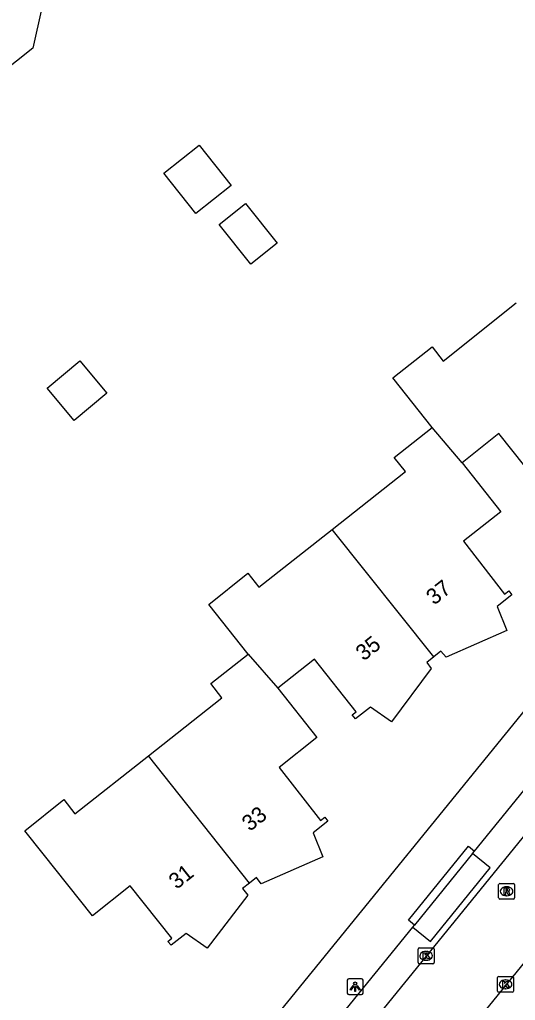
# Model space of a CAD drawing. Extents: x 157321 to 158827, y 386650 to 388532.
# Drawn here: x 157776.3 to 157807.6, y 387367.2 to 387429.1 of the extents above; entities that cross this region are included whole.
import ezdxf

# ---------------------------------------------------------------- set-up
doc = ezdxf.new("R2010")
doc.units = 0
for name, color, linetype in [('IMGEO_Kolk', 7, 'Continuous'), ('IMGEO_Lichtpunt', 7, 'Continuous'), ('IMGEO_Pand', 7, 'Continuous'), ('IMGEO_Pand_nummerreeks', 7, 'Continuous'), ('IMGEO_Rijbaan_lokaal_open', 7, 'Continuous'), ('IMGEO_Rioolput', 7, 'Continuous'), ('IMGEO_Voetpad_open', 7, 'Continuous')]:
    doc.layers.add(name, color=color, linetype=linetype)

msp = doc.modelspace()

# ---------------------------------------------------------------- linework, layer by layer
at = {"layer": 'IMGEO_Kolk'}
for p, q in [((157801.428, 387369.56), (157801.428, 387370.412)), ((157801.503, 387370.486), (157802.355, 387370.486)), ((157801.916, 387370.266), (157801.941, 387370.266)), ((157802.429, 387370.412), (157802.429, 387369.56)), ((157801.939, 387369.706), (157801.914, 387369.706)), ((157802.355, 387369.486), (157801.503, 387369.486)), ((157806.443, 387367.756), (157806.443, 387368.608)), ((157806.518, 387368.682), (157807.37, 387368.682)), ((157806.931, 387368.462), (157806.956, 387368.462)), ((157807.444, 387368.608), (157807.444, 387367.756)), ((157807.37, 387367.682), (157806.518, 387367.682)), ((157806.954, 387367.902), (157806.929, 387367.902))]:
    msp.add_line(p, q, dxfattribs=at)
for points in [[(157801.428, 387369.56), (157801.428, 387370.412)], [(157801.503, 387370.486), (157802.355, 387370.486)], [(157801.749, 387370.186), (157801.872, 387370.186), (157801.872, 387370.035), (157802.002, 387370.186), (157802.166, 387370.186), (157802.02, 387370.035), (157802.173, 387369.786), (157802.021, 387369.786), (157801.936, 387369.95), (157801.872, 387369.883), (157801.872, 387369.786), (157801.749, 387369.786), (157801.749, 387370.186)], [(157802.429, 387370.412), (157802.429, 387369.56)], [(157802.355, 387369.486), (157801.503, 387369.486)], [(157806.443, 387367.756), (157806.443, 387368.608)], [(157806.518, 387368.682), (157807.37, 387368.682)], [(157806.764, 387368.382), (157806.887, 387368.382), (157806.887, 387368.231), (157807.017, 387368.382), (157807.181, 387368.382), (157807.035, 387368.231), (157807.188, 387367.982), (157807.036, 387367.982), (157806.951, 387368.146), (157806.887, 387368.079), (157806.887, 387367.982), (157806.764, 387367.982), (157806.764, 387368.382)], [(157807.444, 387368.608), (157807.444, 387367.756)], [(157807.37, 387367.682), (157806.518, 387367.682)]]:
    msp.add_lwpolyline(points, dxfattribs=at)
for centre, start, end in [((157801.505, 387370.41), 91.55205, 178.44795), ((157801.505, 387370.41), 91.55205, 178.44795), ((157802.353, 387370.41), 1.55205, 88.44795), ((157802.353, 387370.41), 1.55205, 88.44795), ((157801.505, 387369.562), 181.55205, 268.44795), ((157801.505, 387369.562), 181.55205, 268.44795), ((157802.353, 387369.562), 271.55205, 358.44795), ((157802.353, 387369.562), 271.55205, 358.44795), ((157806.52, 387368.606), 91.55205, 178.44795), ((157806.52, 387368.606), 91.55205, 178.44795), ((157807.368, 387368.606), 1.55205, 88.44795), ((157807.368, 387368.606), 1.55205, 88.44795), ((157806.52, 387367.758), 181.55205, 268.44795), ((157806.52, 387367.758), 181.55205, 268.44795), ((157807.368, 387367.758), 271.55205, 358.44795), ((157807.368, 387367.758), 271.55205, 358.44795)]:
    msp.add_arc(centre, 0.0765, start, end, dxfattribs=at)
for centre, major_axis, ratio, start_param, end_param in [((157801.915, 387369.986), (-0.387, 0.002), 0.722429, 4.712389, 7.853982), ((157801.94, 387369.986), (-0.39, 0.002), 0.717154, 1.570796, 4.712389), ((157806.93, 387368.182), (-0.387, 0.002), 0.722429, 4.712389, 7.853982), ((157806.955, 387368.182), (-0.39, 0.002), 0.717154, 1.570796, 4.712389)]:
    msp.add_ellipse(centre, major_axis=major_axis, ratio=ratio, start_param=start_param, end_param=end_param, dxfattribs=at)
at = {"layer": 'IMGEO_Lichtpunt'}
for p, q in [((157796.948, 387368.442), (157796.948, 387367.635)), ((157796.948, 387368.442), (157796.948, 387367.635)), ((157797.85, 387368.537), (157797.042, 387368.537)), ((157797.85, 387368.537), (157797.042, 387368.537)), ((157797.944, 387367.635), (157797.944, 387368.442)), ((157797.944, 387367.635), (157797.944, 387368.442)), ((157797.042, 387367.541), (157797.85, 387367.541)), ((157797.042, 387367.541), (157797.85, 387367.541))]:
    msp.add_line(p, q, dxfattribs=at)
for points in [[(157797.322, 387368.106), (157797.361, 387368.078), (157797.173, 387367.816), (157797.135, 387367.843), (157797.322, 387368.106)], [(157797.424, 387368.058), (157797.471, 387368.058), (157797.471, 387367.736), (157797.424, 387367.736), (157797.424, 387368.058)], [(157797.534, 387368.078), (157797.572, 387368.105), (157797.759, 387367.843), (157797.72, 387367.815), (157797.534, 387368.078)]]:
    msp.add_lwpolyline(points, dxfattribs=at)
msp.add_circle((157797.447, 387368.24), 0.0994, dxfattribs=at)
for centre, start, end in [((157797.042, 387368.442), 90, 180), ((157797.042, 387368.442), 90, 180), ((157797.85, 387368.442), 0, 90), ((157797.85, 387368.442), 0, 90), ((157797.042, 387367.635), 180, 270), ((157797.042, 387367.635), 180, 270), ((157797.85, 387367.635), 270, 0), ((157797.85, 387367.635), 270, 360)]:
    msp.add_arc(centre, 0.0946, start, end, dxfattribs=at)
at = {"layer": 'IMGEO_Pand'}
for points in [[(157778.92, 387432.906), (157776.676, 387431.125), (157777.655, 387429.896), (157777.077, 387427.347), (157773.867, 387424.789), (157773.802, 387424.871)], [(157785.361, 387419.453), (157787.586, 387421.22), (157789.609, 387418.673), (157787.384, 387416.906), (157785.361, 387419.453)], [(157788.852, 387416.206), (157790.529, 387417.538), (157792.528, 387415.021), (157790.851, 387413.689), (157788.852, 387416.206)], [(157802.299, 387403.379), (157799.818, 387406.513), (157802.304, 387408.463), (157803.013, 387407.572), (157807.619, 387411.241)], [(157780.051, 387407.58), (157781.758, 387405.544), (157779.704, 387403.821), (157777.996, 387405.857), (157780.051, 387407.58)], [(157795.991, 387396.932), (157800.619, 387400.592), (157799.913, 387401.485), (157802.299, 387403.379)], [(157804.2, 387401.149), (157802.299, 387403.379)], [(157814.036, 387403.182), (157813.574, 387402.814), (157813.862, 387402.445), (157811.35, 387399.063), (157810.037, 387400.008), (157809.073, 387399.258), (157808.877, 387399.506), (157809.125, 387399.702), (157808.977, 387399.889), (157806.525, 387402.989), (157804.2, 387401.149)], [(157804.2, 387401.149), (157806.652, 387398.049), (157804.296, 387396.185), (157806.872, 387392.843), (157807.143, 387393.047), (157807.341, 387392.796), (157806.418, 387392.053), (157807.026, 387390.536), (157803.187, 387388.864), (157802.865, 387389.242), (157802.418, 387388.881)], [(157790.682, 387389.052), (157788.202, 387392.194), (157790.665, 387394.172), (157791.371, 387393.279), (157795.991, 387396.932)], [(157802.418, 387388.881), (157795.991, 387396.932)], [(157784.385, 387382.63), (157789.031, 387386.296), (157788.325, 387387.192), (157790.682, 387389.052)], [(157790.682, 387389.052), (157792.559, 387386.91)], [(157802.418, 387388.881), (157801.976, 387388.523), (157802.241, 387388.142), (157799.741, 387384.763), (157798.405, 387385.707), (157797.459, 387384.955), (157797.261, 387385.206), (157797.504, 387385.397), (157794.87, 387388.734), (157792.559, 387386.91)], [(157792.559, 387386.91), (157795.032, 387383.777), (157792.651, 387381.897), (157795.247, 387378.545), (157795.522, 387378.748), (157795.713, 387378.503), (157794.787, 387377.753), (157795.398, 387376.233), (157791.51, 387374.545), (157791.209, 387374.934), (157790.776, 387374.587)], [(157790.776, 387374.587), (157790.339, 387374.237), (157790.66, 387373.824), (157788.104, 387370.462), (157786.763, 387371.407), (157785.818, 387370.65), (157785.619, 387370.899), (157785.868, 387371.098), (157783.232, 387374.404), (157780.862, 387372.514), (157777.744, 387376.423), (157776.577, 387377.885), (157779.045, 387379.857), (157779.745, 387378.969), (157784.385, 387382.63)], [(157790.776, 387374.587), (157784.385, 387382.63)]]:
    msp.add_lwpolyline(points, dxfattribs=at)
at = {"layer": 'IMGEO_Rijbaan_lokaal_open'}
for points in [[(157834.935, 387410.595), (157781.63, 387344.993)], [(157800.797, 387360.52), (157809.626, 387371.388)]]:
    msp.add_lwpolyline(points, dxfattribs=at)
at = {"layer": 'IMGEO_Rioolput'}
for p, q in [((157806.509, 387373.641), (157806.509, 387374.493)), ((157806.584, 387374.567), (157807.436, 387374.567)), ((157807.51, 387374.493), (157807.51, 387373.641)), ((157806.997, 387374.347), (157807.022, 387374.347)), ((157807.436, 387373.567), (157806.584, 387373.567)), ((157807.02, 387373.787), (157806.995, 387373.787))]:
    msp.add_line(p, q, dxfattribs=at)
for points in [[(157806.509, 387373.641), (157806.509, 387374.493)], [(157806.584, 387374.567), (157807.436, 387374.567)], [(157807.51, 387374.493), (157807.51, 387373.641)], [(157807.098, 387374.265), (157806.846, 387374.267), (157806.846, 387373.867)], [(157806.846, 387373.867), (157806.97, 387373.867), (157806.97, 387374.029), (157806.981, 387374.029)], [(157807.024, 387374.186), (157806.97, 387374.186), (157806.97, 387374.105)], [(157806.97, 387374.105), (157807.022, 387374.105)], [(157807.028, 387374), (157807.099, 387373.867), (157807.239, 387373.867), (157807.174, 387373.993)], [(157807.436, 387373.567), (157806.584, 387373.567)]]:
    msp.add_lwpolyline(points, dxfattribs=at)
for centre, radius, start, end in [((157806.586, 387374.491), 0.0765, 91.55205, 178.44795), ((157806.586, 387374.491), 0.0765, 91.55205, 178.44795), ((157807.434, 387374.491), 0.0765, 1.55205, 88.44795), ((157807.434, 387374.491), 0.0765, 1.55205, 88.44795), ((157806.98, 387373.976), 0.0533, 26.02933, 88.69889), ((157807.006, 387374.294), 0.19, 274.7715, 282.96867), ((157807.03, 387374.09), 0.0964, 77.00612, 93.18647), ((157807.044, 387374.147), 0.0378, 276.66336, 79.67722), ((157807.097, 387374.155), 0.109, 350.36119, 89.41601), ((157807.095, 387374.155), 0.112, 277.58423, 350.98172), ((157807.079, 387373.94), 0.108, 29.51342, 73.79051), ((157806.586, 387373.643), 0.0765, 181.55205, 268.44795), ((157806.586, 387373.643), 0.0765, 181.55205, 268.44795), ((157807.434, 387373.643), 0.0765, 271.55205, 358.44795), ((157807.434, 387373.643), 0.0765, 271.55205, 358.44795)]:
    msp.add_arc(centre, radius, start, end, dxfattribs=at)
for centre, major_axis, ratio, start_param, end_param in [((157806.996, 387374.067), (-0.387, 0.002), 0.722429, 4.712389, 7.853982), ((157807.021, 387374.067), (-0.39, 0.002), 0.717154, 1.570796, 4.712389)]:
    msp.add_ellipse(centre, major_axis=major_axis, ratio=ratio, start_param=start_param, end_param=end_param, dxfattribs=at)
at = {"layer": 'IMGEO_Voetpad_open'}
for points in [[(157773.183, 387342.487), (157810.054, 387387.828), (157827.659, 387409.542), (157829.446, 387411.753)], [(157804.991, 387376.6), (157812.496, 387385.838)], [(157801.193, 387371.925), (157800.805, 387372.24), (157804.602, 387376.916), (157804.991, 387376.6)], [(157801.087, 387371.795), (157802.194, 387370.896), (157805.973, 387375.547), (157804.866, 387376.446)], [(157804.866, 387376.446), (157801.193, 387371.925)], [(157804.866, 387376.446), (157804.991, 387376.6)], [(157793.955, 387363.015), (157801.087, 387371.795)], [(157801.087, 387371.795), (157801.193, 387371.925)]]:
    msp.add_lwpolyline(points, dxfattribs=at)

# ---------------------------------------------------------------- texts
at = {"layer": 'IMGEO_Pand_nummerreeks'}
for s, rotation, p in [('37', 38.34972, (157802.43, 387392.111)), ('35', 38.25639, (157797.981, 387388.581)), ('33', 38.23347, (157790.79, 387377.811)), ('31', 38.4512, (157786.171, 387374.149))]:
    msp.add_text(s, height=1, rotation=rotation, dxfattribs=at).set_placement(p)

doc.saveas('drawing.dxf')
